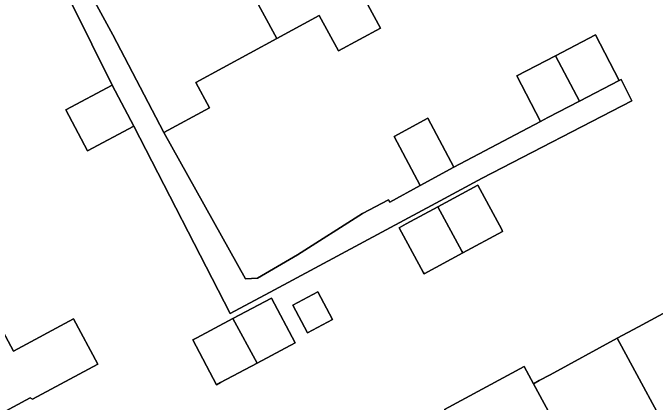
# Model space of a CAD drawing. Extents: x 157793 to 159380, y 380877 to 382313.
# Drawn here: x 158869.72 to 158912.76, y 381714.98 to 381741.05 of the extents above; entities that cross this region are included whole.
import ezdxf

# ---------------------------------------------------------------- set-up
doc = ezdxf.new("R2010")
doc.units = 0
for name, color, linetype in [('IMGEO_Erf', 7, 'Continuous'), ('IMGEO_Pand', 7, 'Continuous'), ('IMGEO_Voetpad_open', 7, 'Continuous')]:
    doc.layers.add(name, color=color, linetype=linetype)

msp = doc.modelspace()

# ---------------------------------------------------------------- linework, layer by layer
at = {"layer": 'IMGEO_Erf'}
for points in [[(158893.073, 381742.399), (158894.361, 381740.026), (158891.542, 381738.496), (158890.254, 381740.87), (158887.408, 381739.325), (158881.982, 381736.381), (158882.898, 381734.694), (158879.83, 381733.029), (158885.318, 381723.238), (158886.103, 381723.292), (158888.791, 381724.843), (158893.139, 381727.611), (158894.882, 381728.533), (158894.972, 381728.369), (158897.008, 381729.494), (158895.267, 381732.763), (158897.526, 381733.994), (158899.267, 381730.724), (158905.086, 381733.775), (158903.499, 381736.827), (158906.09, 381738.174), (158908.771, 381739.567), (158910.357, 381736.517), (158910.47, 381736.576), (158911.204, 381735.154), (158901.168, 381729.976), (158898.063, 381728.301), (158895.949, 381727.159), (158887.261, 381722.504), (158884.281, 381720.916), (158877.837, 381733.457), (158874.719, 381731.803), (158873.262, 381734.551), (158876.381, 381736.205), (158870.917, 381747.199)], [(158898.636, 381714.48), (158903.984, 381717.375), (158904.612, 381716.216), (158904.99, 381716.421), (158905.718, 381716.815), (158910.22, 381719.253), (158911.632, 381720.017), (158916.029, 381722.397), (158916.283, 381721.927), (158918.947, 381723.368), (158920.796, 381719.953), (158921.996, 381720.603), (158924.739, 381719.787), (158925.457, 381722.044), (158920.681, 381730.913), (158918.292, 381735.306), (158917.24, 381737.239), (158920.017, 381738.749), (158922.794, 381740.259), (158925.57, 381741.769), (158928.347, 381743.279), (158929.509, 381743.911), (158931.124, 381744.789), (158933.901, 381746.299)], [(158866.746, 381723.994), (158869.753, 381718.395), (158873.786, 381720.56), (158875.415, 381717.527), (158871.035, 381715.174), (158870.881, 381715.27), (158868.93, 381714.222)]]:
    msp.add_lwpolyline(points, dxfattribs=at)
for points in [[(158899.865, 381724.975), (158897.275, 381723.577), (158897.213, 381723.692), (158897.085, 381723.929), (158895.611, 381726.66), (158896.081, 381726.914), (158898.196, 381728.056), (158900.871, 381729.501), (158902.474, 381726.532), (158902.536, 381726.417)], [(158891.141, 381720.507), (158889.459, 381719.611), (158888.471, 381721.467), (158890.152, 381722.363)], [(158888.637, 381718.953), (158886.081, 381717.59), (158883.643, 381716.29), (158883.376, 381716.148), (158881.779, 381719.145), (158882.046, 381719.287), (158884.465, 381720.576), (158887.041, 381721.949)]]:
    msp.add_lwpolyline(points, close=True, dxfattribs=at)
at = {"layer": 'IMGEO_Pand'}
for points in [[(158883.164, 381747.138), (158887.408, 381739.325), (158890.254, 381740.87), (158891.542, 381738.496), (158894.361, 381740.026), (158893.073, 381742.399), (158888.943, 381750), (158888.84, 381750.189), (158888.488, 381750)], [(158883.164, 381747.138), (158877.694, 381744.197), (158876.952, 381745.565), (158874.026, 381743.977), (158876.41, 381739.583), (158879.83, 381733.029), (158882.898, 381734.694), (158881.982, 381736.381), (158887.408, 381739.325)], [(158906.09, 381738.174), (158907.684, 381735.128), (158910.357, 381736.517), (158908.771, 381739.567)], [(158906.09, 381738.174), (158903.499, 381736.827), (158905.086, 381733.775), (158905.57, 381734.029), (158907.684, 381735.128)], [(158874.719, 381731.803), (158877.837, 381733.457), (158876.381, 381736.205), (158873.262, 381734.551)], [(158895.267, 381732.763), (158897.008, 381729.494), (158899.267, 381730.724), (158897.526, 381733.994)], [(158898.196, 381728.056), (158899.803, 381725.09), (158899.865, 381724.975), (158902.536, 381726.417), (158902.474, 381726.532), (158900.871, 381729.501)], [(158898.196, 381728.056), (158896.081, 381726.914), (158895.611, 381726.66), (158897.085, 381723.929), (158897.213, 381723.692), (158897.275, 381723.577), (158899.865, 381724.975), (158899.803, 381725.09)], [(158858.959, 381719.721), (158862.127, 381714.047), (158863.096, 381714.517), (158864.525, 381711.856), (158868.93, 381714.222), (158870.881, 381715.27), (158871.035, 381715.174), (158875.415, 381717.527), (158873.786, 381720.56), (158869.753, 381718.395), (158866.746, 381723.994)], [(158924.739, 381719.787), (158921.996, 381720.603), (158920.796, 381719.953), (158918.947, 381723.368), (158916.283, 381721.927), (158916.029, 381722.397), (158911.632, 381720.017), (158910.22, 381719.253), (158914.352, 381711.629), (158920.174, 381714.781), (158923, 381713.94)], [(158888.471, 381721.467), (158889.459, 381719.611), (158891.141, 381720.507), (158890.152, 381722.363)], [(158884.465, 381720.576), (158886.081, 381717.59), (158888.637, 381718.953), (158887.041, 381721.949)], [(158884.465, 381720.576), (158882.046, 381719.287), (158881.779, 381719.145), (158883.376, 381716.148), (158883.643, 381716.29), (158886.081, 381717.59)], [(158910.22, 381719.253), (158905.718, 381716.815), (158904.99, 381716.421), (158904.612, 381716.216), (158908.743, 381708.593), (158914.352, 381711.629)], [(158904.612, 381716.216), (158903.984, 381717.375), (158898.636, 381714.48), (158902.802, 381706.792), (158907.837, 381709.518), (158908.43, 381708.423), (158908.743, 381708.593)]]:
    msp.add_lwpolyline(points, close=True, dxfattribs=at)
at = {"layer": 'IMGEO_Voetpad_open'}
msp.add_lwpolyline([(158870.917, 381747.199), (158876.381, 381736.205), (158877.837, 381733.457), (158884.281, 381720.916), (158887.261, 381722.504), (158895.949, 381727.159), (158898.063, 381728.301), (158901.168, 381729.976), (158911.204, 381735.154), (158910.47, 381736.576), (158910.357, 381736.517), (158907.684, 381735.128), (158905.57, 381734.029), (158905.086, 381733.775), (158899.267, 381730.724), (158897.008, 381729.494), (158894.972, 381728.369), (158894.882, 381728.533), (158893.139, 381727.611), (158888.791, 381724.843), (158886.103, 381723.292), (158885.318, 381723.238), (158879.83, 381733.029), (158876.41, 381739.583), (158874.026, 381743.977)], dxfattribs=at)

doc.saveas('drawing.dxf')
